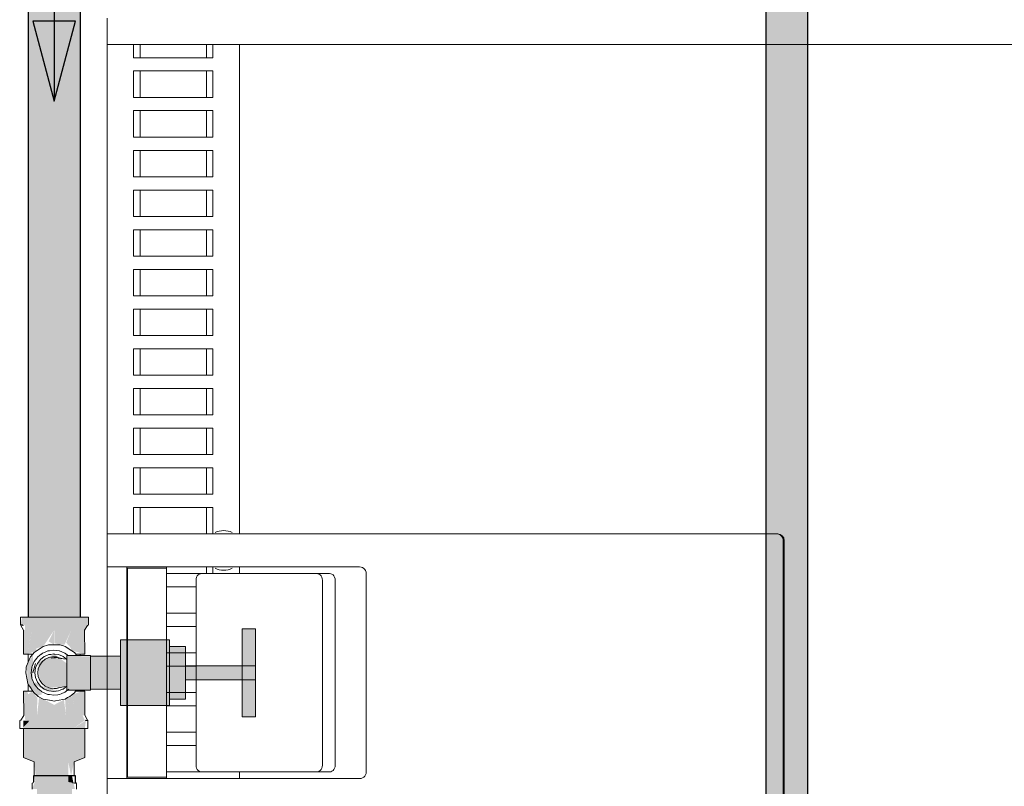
# Model space of a CAD drawing. Header units: millimetres. Extents: x 567 to 934, y -1 to 364.
# Tile 1040 of 1056: x 757.42 to 758.91, y 234.89 to 236.05. Entities that reach past the tile are written whole.
import ezdxf

# ---------------------------------------------------------------- set-up
doc = ezdxf.new("R2010")
doc.units = ezdxf.units.MM
doc.header["$MEASUREMENT"] = 0
for name, color, linetype, lineweight in [('AF-Condutos', 140, 'Continuous', 25), ('AF-Conexões', 152, 'Continuous', 18), ('AF-Peça de utilização', 152, 'Continuous', 18), ('AF-Registro', 253, 'Continuous', 18), ('AF-Sentido conduto', 140, 'Continuous', 30)]:
    doc.layers.add(name, color=color, linetype=linetype, lineweight=lineweight)
doc.layers.add('ARQ FINA', color=8, linetype='Continuous')

msp = doc.modelspace()

# ---------------------------------------------------------------- hatches: boundary and pattern name
at = {"layer": 'AF-Condutos', "linetype": 'Continuous'}
for points in [[(758.6158, 230.5154), (758.6158, 237.6489), (758.5525, 237.6489), (758.5525, 230.5154)], [(757.4373, 235.1457), (757.4442, 235.1457), (757.444, 236.904), (757.4373, 236.904)], [(757.4373, 236.904), (757.4373, 235.1457), (757.4373, 235.1457)], [(757.4442, 235.1457), (757.4566, 235.1457), (757.4564, 236.904), (757.444, 236.904)], [(757.4566, 235.1457), (757.4724, 235.1457), (757.4722, 236.904), (757.4564, 236.904)], [(757.503, 236.904), (757.4722, 236.904), (757.4724, 235.1457), (757.5031, 235.1457)], [(757.5128, 236.904), (757.503, 236.904), (757.5031, 235.1457), (757.5129, 235.1457)], [(757.5163, 236.904), (757.5128, 236.904), (757.5129, 235.1457), (757.5164, 235.1457)], [(757.5164, 235.1457), (757.5164, 236.904), (757.5163, 236.904)], [(757.4462, 233.526), (757.4462, 234.9056), (757.4451, 233.1725)], [(757.4462, 234.9056), (757.4504, 234.8856), (757.4505, 234.9056)], [(757.4505, 234.9056), (757.4504, 234.8856), (757.4505, 233.1925), (757.4979, 233.1925), (757.5034, 234.8856), (757.4978, 234.8856), (757.4978, 234.9056)], [(757.5055, 234.8949), (757.5034, 234.9056), (757.4978, 234.9056), (757.4978, 234.8963)], [(757.5056, 234.9056), (757.5055, 234.8856), (757.5056, 233.1925)], [(757.5066, 233.7788), (757.5066, 234.9056), (757.5056, 233.1725)]]:
    msp.add_hatch(color=151, dxfattribs=at).paths.add_polyline_path(points)
at = {"layer": 'AF-Conexões', "linetype": 'Continuous'}
for points in [[(757.4282, 235.1457), (757.4253, 235.1337), (757.4325, 235.133), (757.4298, 235.0896), (757.435, 235.0896), (757.4432, 235.1257), (757.4492, 235.0981), (757.4599, 235.1014), (757.4762, 235.1257), (757.4871, 235.1038), (757.492, 235.1038), (757.5021, 235.1257), (757.5019, 235.0953), (757.523, 235.0896), (757.5198, 235.1228), (757.527, 235.133), (757.5285, 235.1457)], [(757.4333, 235.1261), (757.4298, 235.1259), (757.4298, 235.0896)], [(757.435, 235.0896), (757.4499, 235.0947), (757.4434, 235.1261)], [(757.4681, 235.1089), (757.4763, 235.1038), (757.4762, 235.1257)], [(757.4874, 235.103), (757.4764, 235.1257), (757.4764, 235.1063)], [(757.5019, 235.0986), (757.5021, 235.1257), (757.4946, 235.1069)], [(757.5221, 235.1261), (757.5194, 235.1261), (757.523, 235.0896)], [(757.4512, 235.0269), (757.4583, 235.0289), (757.4435, 235.0479), (757.4446, 235.0896), (757.4351, 235.0718), (757.4366, 235.045)], [(757.4395, 234.9894), (757.4282, 234.9773), (757.5053, 234.9773), (757.5227, 234.9894), (757.5194, 234.997), (757.523, 235.0335), (757.5178, 235.0335), (757.5093, 234.997), (757.5036, 235.0248), (757.5002, 235.0256), (757.4942, 234.997), (757.4912, 235.0207), (757.4764, 235.0129), (757.4537, 235.025), (757.4505, 234.997), (757.4354, 235.0335), (757.4298, 235.0335), (757.4326, 234.99)], [(757.4298, 235.0335), (757.4307, 234.997), (757.4333, 234.997)], [(757.443, 235.0335), (757.4373, 235.0289), (757.4505, 234.997), (757.4508, 235.0237)], [(757.5178, 235.0335), (757.503, 235.0279), (757.5093, 234.997)], [(757.5194, 234.997), (757.523, 234.9971), (757.523, 235.0335)], [(757.4999, 235.0243), (757.4929, 235.0217), (757.4942, 234.997)], [(757.4299, 234.9892), (757.4299, 234.9791), (757.4394, 234.9892)], [(757.5245, 234.9894), (757.5053, 234.9773), (757.5227, 234.9773)], [(757.5066, 234.9266), (757.5229, 234.9332), (757.5227, 234.9773), (757.4299, 234.9773), (757.4299, 234.9332), (757.4462, 234.9274), (757.4485, 234.9056), (757.4977, 234.9056), (757.4977, 234.9266), (757.5019, 234.9056)], [(757.443, 234.8856), (757.5078, 234.8856), (757.5043, 234.9002), (757.4485, 234.9002)]]:
    msp.add_hatch(color=161, dxfattribs=at).paths.add_polyline_path(points)
at = {"layer": 'AF-Peça de utilização', "linetype": 'Continuous'}
for points in [[(757.4764, 235.0898), (757.4522, 235.0768), (757.4545, 235.05), (757.4681, 235.0386), (757.4948, 235.0409), (757.4953, 235.0615), (757.485, 235.0615), (757.4787, 235.0679), (757.4764, 235.0615), (757.4953, 235.0615), (757.4953, 235.0757)], [(757.4953, 235.0353), (757.5311, 235.0353), (757.5311, 235.0864), (757.4958, 235.0868)], [(757.448, 235.0473), (757.4462, 235.0445), (757.4694, 235.0308)], [(757.4683, 235.0341), (757.483, 235.0341), (757.4556, 235.0414)]]:
    msp.add_hatch(color=161, dxfattribs=at).paths.add_polyline_path(points)
at = {"layer": 'AF-Registro', "linetype": 'Continuous'}
for points in [[(757.7609, 235.1277), (757.7609, 235.0717), (757.7809, 235.0717), (757.7809, 235.1277)], [(757.6509, 235.1113), (757.5769, 235.1113), (757.5769, 235.1091), (757.6509, 235.0987)], [(757.5769, 235.0987), (757.6509, 235.0819), (757.6509, 235.0987), (757.5769, 235.1091)], [(757.5769, 235.0987), (757.5769, 235.0412), (757.6509, 235.0244), (757.6509, 235.0819)], [(757.6749, 235.0996), (757.6509, 235.1013), (757.6509, 235.0615), (757.6749, 235.0453)], [(757.5311, 235.0859), (757.5311, 235.0468), (757.5769, 235.0429), (757.5769, 235.0853)], [(757.7609, 235.0717), (757.6749, 235.0717), (757.6749, 235.0509), (757.7609, 235.0509)], [(757.7609, 235.0717), (757.7609, 235.0509), (757.7809, 235.0509), (757.7809, 235.0717)], [(757.6509, 235.0217), (757.6749, 235.0217), (757.6749, 235.0453), (757.6509, 235.0615)], [(757.7609, 235.0509), (757.7609, 234.9949), (757.7809, 234.9949), (757.7809, 235.0509)], [(757.5311, 235.0401), (757.5769, 235.0377), (757.5769, 235.0429), (757.5311, 235.0468)], [(757.5769, 235.0377), (757.5311, 235.0401), (757.5311, 235.0377)], [(757.6509, 235.014), (757.6509, 235.0244), (757.5769, 235.0412), (757.5769, 235.0244)], [(757.5769, 235.0118), (757.6509, 235.0118), (757.6509, 235.014), (757.5769, 235.0244)]]:
    msp.add_hatch(color=254, dxfattribs=at).paths.add_polyline_path(points)

# ---------------------------------------------------------------- linework, layer by layer
at = {"layer": 'AF-Condutos'}
for p, q in [((758.5525, 237.6489), (758.5525, 230.5154)), ((758.6158, 230.5154), (758.6158, 237.6489)), ((757.4373, 236.904), (757.4373, 235.1457)), ((757.5164, 235.1457), (757.5164, 236.904)), ((757.4462, 234.9056), (757.4451, 234.9056)), ((757.4451, 234.9056), (757.4451, 234.8967)), ((757.4479, 234.9056), (757.4462, 234.9056)), ((757.4505, 234.9056), (757.4479, 234.9056)), ((757.4604, 234.9056), (757.4505, 234.9056)), ((757.473, 234.9056), (757.4604, 234.9056)), ((757.4863, 234.9056), (757.473, 234.9056)), ((757.4978, 234.9056), (757.4863, 234.9056)), ((757.5034, 234.9056), (757.4978, 234.9056)), ((757.5056, 234.9056), (757.5034, 234.9056)), ((757.5066, 234.9056), (757.5056, 234.9056)), ((757.5084, 234.9056), (757.5066, 234.9056)), ((757.5084, 234.8945), (757.5084, 234.9056))]:
    msp.add_line(p, q, dxfattribs=at)
at = {"layer": 'AF-Conexões'}
for p, q in [((757.4253, 235.1457), (757.4253, 235.1337)), ((757.4282, 235.1457), (757.4253, 235.1457)), ((757.4373, 235.1457), (757.4282, 235.1457)), ((757.4474, 235.1457), (757.4373, 235.1457)), ((757.4764, 235.1457), (757.4474, 235.1457)), ((757.4963, 235.1457), (757.4764, 235.1457)), ((757.5132, 235.1457), (757.4963, 235.1457)), ((757.5164, 235.1457), (757.5132, 235.1457)), ((757.5245, 235.1457), (757.5164, 235.1457)), ((757.5285, 235.1457), (757.5245, 235.1457)), ((757.5285, 235.1337), (757.5285, 235.1457)), ((757.4253, 235.1337), (757.4258, 235.133)), ((757.4296, 235.133), (757.4253, 235.1337)), ((757.4253, 235.1337), (757.4282, 235.1337)), ((757.4258, 235.133), (757.4298, 235.1259)), ((757.4282, 235.1337), (757.4296, 235.133)), ((757.4298, 235.1259), (757.4298, 235.0896)), ((757.5221, 235.1261), (757.527, 235.133)), ((757.523, 235.0896), (757.5221, 235.1261)), ((757.527, 235.133), (757.5285, 235.1337)), ((757.4491, 235.0942), (757.4459, 235.092)), ((757.4599, 235.1014), (757.4491, 235.0942)), ((757.4665, 235.1033), (757.4599, 235.1014)), ((757.468, 235.1038), (757.4665, 235.1033)), ((757.4697, 235.1038), (757.468, 235.1038)), ((757.4791, 235.1038), (757.4697, 235.1038)), ((757.4848, 235.1038), (757.4791, 235.1038)), ((757.4903, 235.1021), (757.4848, 235.1038)), ((757.4929, 235.1013), (757.4903, 235.1021)), ((757.4953, 235.0997), (757.4929, 235.1013)), ((757.4992, 235.0971), (757.4953, 235.0997)), ((757.5069, 235.092), (757.4992, 235.0971)), ((757.4298, 235.0896), (757.435, 235.0896)), ((757.435, 235.0896), (757.4373, 235.0896)), ((757.4373, 235.0896), (757.4423, 235.0896)), ((757.4387, 235.0896), (757.4373, 235.0896)), ((757.4373, 235.0896), (757.4373, 235.0815)), ((757.4406, 235.0855), (757.4373, 235.0776)), ((757.4373, 235.0815), (757.4373, 235.0776)), ((757.4402, 235.0896), (757.4387, 235.0896)), ((757.4423, 235.0896), (757.4402, 235.0896)), ((757.4439, 235.0896), (757.4406, 235.0855)), ((757.4423, 235.0896), (757.4439, 235.0896)), ((757.4439, 235.0896), (757.4423, 235.0896)), ((757.4459, 235.092), (757.4439, 235.0896)), ((757.5089, 235.0896), (757.5069, 235.092)), ((757.5088, 235.0896), (757.5105, 235.0896)), ((757.5104, 235.0877), (757.5089, 235.0896)), ((757.5105, 235.0896), (757.5089, 235.0896)), ((757.5125, 235.0896), (757.5105, 235.0896)), ((757.5105, 235.0896), (757.5155, 235.0896)), ((757.5155, 235.0896), (757.5125, 235.0896)), ((757.5155, 235.0896), (757.5174, 235.0896)), ((757.5155, 235.0884), (757.5155, 235.0896)), ((757.5155, 235.0877), (757.5155, 235.0884)), ((757.5174, 235.0896), (757.523, 235.0896)), ((757.434, 235.0684), (757.4333, 235.0615)), ((757.4341, 235.0699), (757.434, 235.0684)), ((757.4348, 235.0716), (757.4341, 235.0699)), ((757.4373, 235.0776), (757.4348, 235.0716)), ((757.4443, 235.0615), (757.448, 235.0756)), ((757.4333, 235.0615), (757.4366, 235.045)), ((757.4354, 235.0335), (757.4298, 235.0335)), ((757.4298, 235.0335), (757.4307, 234.997)), ((757.4373, 235.0335), (757.4354, 235.0335)), ((757.4366, 235.045), (757.4373, 235.0439)), ((757.4373, 235.0439), (757.4395, 235.0406)), ((757.4373, 235.0439), (757.4373, 235.0381)), ((757.4373, 235.0381), (757.4373, 235.0345)), ((757.4373, 235.0345), (757.4373, 235.0335)), ((757.443, 235.0335), (757.4373, 235.0335)), ((757.4373, 235.0335), (757.4387, 235.0335)), ((757.4387, 235.0335), (757.4402, 235.0335)), ((757.4395, 235.0406), (757.4443, 235.0335)), ((757.4402, 235.0335), (757.4429, 235.0335)), ((757.4429, 235.0335), (757.4443, 235.0335)), ((757.4443, 235.0335), (757.443, 235.0335)), ((757.4443, 235.0335), (757.4443, 235.0335)), ((757.4443, 235.0335), (757.4459, 235.031)), ((757.5069, 235.031), (757.5085, 235.0335)), ((757.5085, 235.0335), (757.5097, 235.0353)), ((757.5098, 235.0335), (757.5085, 235.0335)), ((757.5085, 235.0335), (757.5125, 235.0335)), ((757.5149, 235.0335), (757.5098, 235.0335)), ((757.5125, 235.0335), (757.5155, 235.0335)), ((757.5155, 235.0335), (757.5149, 235.0335)), ((757.5155, 235.0335), (757.5155, 235.0353)), ((757.5178, 235.0335), (757.5155, 235.0335)), ((757.523, 235.0335), (757.5178, 235.0335)), ((757.523, 234.9971), (757.523, 235.0335)), ((757.4459, 235.031), (757.4512, 235.0267)), ((757.4512, 235.0267), (757.4524, 235.0257)), ((757.4524, 235.0257), (757.4599, 235.0217)), ((757.4599, 235.0217), (757.4631, 235.0211)), ((757.4631, 235.0211), (757.4691, 235.0199)), ((757.4691, 235.0199), (757.4693, 235.0198)), ((757.4693, 235.0198), (757.4743, 235.0188)), ((757.4743, 235.0188), (757.4764, 235.0184)), ((757.4764, 235.0184), (757.4785, 235.0188)), ((757.4785, 235.0188), (757.4897, 235.0211)), ((757.4897, 235.0211), (757.4929, 235.0217)), ((757.4929, 235.0217), (757.4968, 235.0238)), ((757.4968, 235.0238), (757.5003, 235.0257)), ((757.497, 235.0238), (757.499, 235.025)), ((757.499, 235.025), (757.5003, 235.0257)), ((757.5003, 235.0257), (757.5069, 235.031)), ((757.4258, 234.99), (757.4243, 234.9894)), ((757.4243, 234.9894), (757.4243, 234.9773)), ((757.4307, 234.997), (757.4258, 234.99)), ((757.527, 234.99), (757.523, 234.9971)), ((757.5245, 234.9894), (757.5231, 234.99)), ((757.5231, 234.99), (757.5275, 234.9894)), ((757.5275, 234.9894), (757.5245, 234.9894)), ((757.5275, 234.9894), (757.527, 234.99)), ((757.5275, 234.9773), (757.5275, 234.9894)), ((757.4243, 234.9773), (757.4282, 234.9773)), ((757.4282, 234.9773), (757.4299, 234.9773)), ((757.4299, 234.9773), (757.4395, 234.9773)), ((757.4299, 234.9773), (757.4299, 234.9332)), ((757.4395, 234.9773), (757.4564, 234.9773)), ((757.4564, 234.9773), (757.4764, 234.9773)), ((757.4764, 234.9773), (757.5053, 234.9773)), ((757.5053, 234.9773), (757.5227, 234.9773)), ((757.5229, 234.9332), (757.5227, 234.9773)), ((757.5227, 234.9773), (757.5245, 234.9773)), ((757.5245, 234.9773), (757.5275, 234.9773)), ((757.4299, 234.9332), (757.4462, 234.9266)), ((757.5066, 234.9266), (757.5229, 234.9332)), ((757.4462, 234.9266), (757.4462, 234.9056)), ((757.5066, 234.9056), (757.5066, 234.9266)), ((757.4445, 234.895), (757.443, 234.8946)), ((757.443, 234.8946), (757.443, 234.8856)), ((757.4451, 234.8967), (757.4445, 234.895)), ((757.5043, 234.895), (757.5066, 234.8946)), ((757.5078, 234.8946), (757.5043, 234.895)), ((757.5084, 234.8945), (757.5078, 234.8946)), ((757.5103, 234.8939), (757.5084, 234.8971)), ((757.5103, 234.8939), (757.5084, 234.8945)), ((757.5104, 234.8856), (757.5103, 234.8939))]:
    msp.add_line(p, q, dxfattribs=at)
at = {"layer": 'AF-Peça de utilização'}
for p, q in [((757.4669, 235.0944), (757.4618, 235.0923)), ((757.4694, 235.0947), (757.4669, 235.0944)), ((757.4757, 235.0955), (757.4694, 235.0947)), ((757.4837, 235.0945), (757.4757, 235.0955)), ((757.4845, 235.0944), (757.4837, 235.0945)), ((757.4927, 235.091), (757.4845, 235.0944)), ((757.4462, 235.0785), (757.4433, 235.0715)), ((757.4482, 235.0811), (757.4462, 235.0785)), ((757.45, 235.0834), (757.4482, 235.0811)), ((757.4516, 235.0856), (757.45, 235.0834)), ((757.4556, 235.0816), (757.4511, 235.0757)), ((757.4567, 235.0895), (757.4516, 235.0856)), ((757.4615, 235.0861), (757.4556, 235.0816)), ((757.4571, 235.0898), (757.4567, 235.0895)), ((757.4577, 235.0902), (757.4571, 235.0898)), ((757.4587, 235.091), (757.4577, 235.0902)), ((757.4627, 235.0818), (757.458, 235.078)), ((757.4618, 235.0923), (757.4587, 235.091)), ((757.4618, 235.0862), (757.4615, 235.0861)), ((757.463, 235.0868), (757.4618, 235.0862)), ((757.4681, 235.0844), (757.4627, 235.0818)), ((757.4683, 235.089), (757.463, 235.0868)), ((757.474, 235.0856), (757.4681, 235.0844)), ((757.4711, 235.0893), (757.4683, 235.089)), ((757.4757, 235.0899), (757.4711, 235.0893)), ((757.4721, 235.0836), (757.4764, 235.0841)), ((757.4764, 235.084), (757.4721, 235.0836)), ((757.4764, 235.0855), (757.474, 235.0856)), ((757.4764, 235.0898), (757.4757, 235.0899)), ((757.483, 235.089), (757.4764, 235.0898)), ((757.4787, 235.0854), (757.4764, 235.0855)), ((757.4764, 235.0841), (757.4812, 235.0848)), ((757.478, 235.0841), (757.4764, 235.084)), ((757.4783, 235.0842), (757.478, 235.0841)), ((757.4811, 235.0847), (757.4783, 235.0842)), ((757.48, 235.0853), (757.4787, 235.0854)), ((757.4812, 235.0848), (757.48, 235.0853)), ((757.4812, 235.0848), (757.4811, 235.0847)), ((757.4822, 235.0845), (757.4812, 235.0848)), ((757.4838, 235.0841), (757.4822, 235.0845)), ((757.4867, 235.083), (757.4822, 235.0837)), ((757.4822, 235.0837), (757.4899, 235.0827)), ((757.4892, 235.0864), (757.483, 235.089)), ((757.4899, 235.0827), (757.4838, 235.0841)), ((757.4949, 235.0822), (757.4867, 235.083)), ((757.4899, 235.0861), (757.4892, 235.0864)), ((757.4949, 235.0822), (757.4899, 235.0861)), ((757.4939, 235.09), (757.4927, 235.091)), ((757.4946, 235.0895), (757.4939, 235.09)), ((757.4953, 235.0889), (757.4946, 235.0895)), ((757.4953, 235.0822), (757.4949, 235.0822)), ((757.4969, 235.0877), (757.4953, 235.0889)), ((757.4953, 235.0877), (757.4953, 235.0875)), ((757.4969, 235.0877), (757.4953, 235.0877)), ((757.4953, 235.0875), (757.4953, 235.0874)), ((757.4953, 235.0874), (757.4953, 235.0868)), ((757.4953, 235.0868), (757.4953, 235.0867)), ((757.4953, 235.0867), (757.4953, 235.0864)), ((757.4953, 235.0864), (757.4953, 235.0842)), ((757.4953, 235.0842), (757.4953, 235.0839)), ((757.4953, 235.0839), (757.4953, 235.0822)), ((757.4953, 235.0822), (757.4953, 235.0822)), ((757.4953, 235.0822), (757.4953, 235.0819)), ((757.4953, 235.0822), (757.4953, 235.0822)), ((757.4953, 235.0822), (757.4953, 235.0822)), ((757.4953, 235.0819), (757.4953, 235.0822)), ((757.4953, 235.0819), (757.4953, 235.0801)), ((757.4953, 235.0812), (757.4953, 235.0819)), ((757.4953, 235.079), (757.4953, 235.0812)), ((757.4953, 235.0801), (757.4953, 235.0746)), ((757.4953, 235.0757), (757.4953, 235.079)), ((757.5016, 235.0877), (757.4969, 235.0877)), ((757.5104, 235.0877), (757.5016, 235.0877)), ((757.5133, 235.0877), (757.5104, 235.0877)), ((757.5155, 235.0877), (757.5133, 235.0877)), ((757.5255, 235.0877), (757.5155, 235.0877)), ((757.5311, 235.0877), (757.5255, 235.0877)), ((757.5311, 235.0868), (757.5311, 235.0877)), ((757.5311, 235.0864), (757.5311, 235.0868)), ((757.5311, 235.0842), (757.5311, 235.0864)), ((757.5311, 235.0801), (757.5311, 235.0842)), ((757.5311, 235.0746), (757.5311, 235.0801)), ((757.4427, 235.0695), (757.4417, 235.0615)), ((757.4428, 235.0703), (757.4427, 235.0695)), ((757.4433, 235.0715), (757.4428, 235.0703)), ((757.4482, 235.0689), (757.4473, 235.0615)), ((757.4511, 235.0757), (757.4482, 235.0689)), ((757.4523, 235.0675), (757.4516, 235.0615)), ((757.4546, 235.0731), (757.4523, 235.0675)), ((757.458, 235.078), (757.4546, 235.0731)), ((757.4953, 235.0715), (757.4953, 235.0757)), ((757.4953, 235.0746), (757.4953, 235.0683)), ((757.4953, 235.0667), (757.4953, 235.0715)), ((757.4953, 235.0683), (757.4953, 235.0615)), ((757.4953, 235.0615), (757.4953, 235.0667)), ((757.5311, 235.0683), (757.5311, 235.0746)), ((757.5311, 235.0615), (757.5311, 235.0683)), ((757.4417, 235.0615), (757.4427, 235.0536)), ((757.4427, 235.0536), (757.4428, 235.0527)), ((757.4428, 235.0527), (757.4433, 235.0516)), ((757.4433, 235.0516), (757.4462, 235.0445)), ((757.4473, 235.0615), (757.4482, 235.0542)), ((757.4482, 235.0542), (757.4511, 235.0473)), ((757.4516, 235.0615), (757.4523, 235.0556)), ((757.4523, 235.0556), (757.4545, 235.05)), ((757.4545, 235.05), (757.458, 235.0451)), ((757.4953, 235.0615), (757.4953, 235.0547)), ((757.4953, 235.0563), (757.4953, 235.0615)), ((757.4953, 235.0515), (757.4953, 235.0563)), ((757.4953, 235.0547), (757.4953, 235.0484)), ((757.4953, 235.0473), (757.4953, 235.0515)), ((757.4953, 235.0484), (757.4953, 235.043)), ((757.5311, 235.0547), (757.5311, 235.0615)), ((757.5311, 235.0484), (757.5311, 235.0547)), ((757.5311, 235.043), (757.5311, 235.0484)), ((757.4462, 235.0445), (757.4473, 235.0431)), ((757.4473, 235.0431), (757.45, 235.0396)), ((757.45, 235.0396), (757.4516, 235.0375)), ((757.4511, 235.0473), (757.4556, 235.0414)), ((757.4516, 235.0375), (757.4567, 235.0336)), ((757.4556, 235.0414), (757.4615, 235.0369)), ((757.4567, 235.0336), (757.4577, 235.0328)), ((757.458, 235.0451), (757.4627, 235.0412)), ((757.4615, 235.0369), (757.4683, 235.0341)), ((757.4627, 235.0412), (757.4681, 235.0386)), ((757.4681, 235.0386), (757.474, 235.0374)), ((757.4683, 235.0341), (757.4757, 235.0331)), ((757.474, 235.0374), (757.4764, 235.0375)), ((757.4757, 235.0331), (757.483, 235.0341)), ((757.4764, 235.0375), (757.48, 235.0377)), ((757.48, 235.0377), (757.4853, 235.0393)), ((757.4849, 235.0393), (757.4808, 235.0383)), ((757.4808, 235.0383), (757.4823, 235.0389)), ((757.4823, 235.0389), (757.4849, 235.0393)), ((757.483, 235.0341), (757.4854, 235.0351)), ((757.4849, 235.0393), (757.4853, 235.0393)), ((757.4853, 235.0393), (757.4879, 235.0397)), ((757.4854, 235.0351), (757.4892, 235.0367)), ((757.4879, 235.0397), (757.4912, 235.0403)), ((757.4892, 235.0367), (757.4899, 235.0369)), ((757.4899, 235.0369), (757.4949, 235.0408)), ((757.4912, 235.0403), (757.4949, 235.0408)), ((757.4939, 235.033), (757.4946, 235.0336)), ((757.4946, 235.0336), (757.4986, 235.0367)), ((757.4949, 235.0408), (757.4953, 235.0408)), ((757.4953, 235.044), (757.4953, 235.0473)), ((757.4953, 235.0419), (757.4953, 235.044)), ((757.4953, 235.043), (757.4953, 235.0411)), ((757.4953, 235.0411), (757.4953, 235.0419)), ((757.4953, 235.0411), (757.4953, 235.0408)), ((757.4953, 235.0409), (757.4953, 235.0411)), ((757.4953, 235.0408), (757.4953, 235.0409)), ((757.4953, 235.0408), (757.4953, 235.0388)), ((757.4953, 235.0388), (757.4953, 235.0363)), ((757.4953, 235.0363), (757.4953, 235.0362)), ((757.4953, 235.0362), (757.4953, 235.0357)), ((757.4953, 235.0357), (757.4953, 235.0355)), ((757.4953, 235.0355), (757.4953, 235.0353)), ((757.4953, 235.0353), (757.4967, 235.0353)), ((757.4967, 235.0353), (757.4969, 235.0353)), ((757.4969, 235.0353), (757.5016, 235.0353)), ((757.5016, 235.0353), (757.5097, 235.0353)), ((757.5097, 235.0353), (757.5155, 235.0353)), ((757.5155, 235.0353), (757.5311, 235.0353)), ((757.5311, 235.0388), (757.5311, 235.043)), ((757.5311, 235.0367), (757.5311, 235.0388)), ((757.5311, 235.0362), (757.5311, 235.0367)), ((757.5311, 235.0353), (757.5311, 235.0362)), ((757.4577, 235.0328), (757.4587, 235.0321)), ((757.4587, 235.0321), (757.4669, 235.0287)), ((757.4669, 235.0287), (757.4694, 235.0284)), ((757.4694, 235.0284), (757.4757, 235.0275)), ((757.4757, 235.0275), (757.4819, 235.0283)), ((757.4819, 235.0283), (757.4845, 235.0287)), ((757.4845, 235.0287), (757.4869, 235.0297)), ((757.4869, 235.0297), (757.4927, 235.0321)), ((757.4927, 235.0321), (757.4939, 235.033))]:
    msp.add_line(p, q, dxfattribs=at)
at = {"layer": 'AF-Registro'}
for p, q in [((757.7809, 235.1277), (757.7609, 235.1277)), ((757.7609, 235.1277), (757.7609, 235.0717)), ((757.7809, 235.0717), (757.7809, 235.1277)), ((757.5769, 235.1113), (757.5769, 235.1091)), ((757.6509, 235.1113), (757.5769, 235.1113)), ((757.5769, 235.1091), (757.5769, 235.0987)), ((757.6509, 235.1091), (757.6509, 235.1113)), ((757.6509, 235.1013), (757.6509, 235.1091)), ((757.5769, 235.0987), (757.5769, 235.0864)), ((757.6509, 235.0987), (757.6509, 235.1013)), ((757.6509, 235.1013), (757.6509, 235.0996)), ((757.6749, 235.1013), (757.6509, 235.1013)), ((757.6509, 235.0996), (757.6509, 235.0912)), ((757.6509, 235.0819), (757.6509, 235.0987)), ((757.6749, 235.0996), (757.6749, 235.1013)), ((757.6749, 235.0912), (757.6749, 235.0996)), ((757.4939, 235.09), (757.4934, 235.0909)), ((757.5769, 235.0864), (757.5311, 235.0864)), ((757.5769, 235.0864), (757.5769, 235.0819)), ((757.5769, 235.0853), (757.5769, 235.0864)), ((757.5769, 235.0805), (757.5769, 235.0853)), ((757.5769, 235.0819), (757.5769, 235.0615)), ((757.5769, 235.0801), (757.5769, 235.0805)), ((757.5769, 235.0766), (757.5769, 235.0801)), ((757.6509, 235.0912), (757.6509, 235.0778)), ((757.6509, 235.0615), (757.6509, 235.0819)), ((757.6749, 235.0778), (757.6749, 235.0912)), ((757.5769, 235.0717), (757.5769, 235.0766)), ((757.5769, 235.0615), (757.5769, 235.0717)), ((757.6509, 235.0778), (757.6509, 235.0717)), ((757.6509, 235.0717), (757.6509, 235.0615)), ((757.6749, 235.0717), (757.6749, 235.0778)), ((757.6749, 235.0717), (757.6749, 235.0509)), ((757.7609, 235.0717), (757.6749, 235.0717)), ((757.6749, 235.0615), (757.6749, 235.0717)), ((757.7809, 235.0717), (757.7609, 235.0717)), ((757.7609, 235.0717), (757.7609, 235.0509)), ((757.7609, 235.0717), (757.7809, 235.0717)), ((757.7809, 235.0509), (757.7809, 235.0717)), ((757.5769, 235.0615), (757.5769, 235.0412)), ((757.5769, 235.0514), (757.5769, 235.0615)), ((757.5769, 235.0429), (757.5769, 235.0514)), ((757.6509, 235.0412), (757.6509, 235.0615)), ((757.6509, 235.0615), (757.6509, 235.0453)), ((757.6749, 235.0509), (757.6749, 235.0615)), ((757.6749, 235.0509), (757.7609, 235.0509)), ((757.6749, 235.0453), (757.6749, 235.0509)), ((757.7609, 235.0509), (757.7809, 235.0509)), ((757.7809, 235.0509), (757.7609, 235.0509)), ((757.7609, 235.0509), (757.7609, 234.9949)), ((757.7809, 234.9949), (757.7809, 235.0509)), ((757.5311, 235.0367), (757.5769, 235.0367)), ((757.5769, 235.0377), (757.5769, 235.0429)), ((757.5769, 235.0412), (757.5769, 235.0367)), ((757.5769, 235.0367), (757.5769, 235.0377)), ((757.5769, 235.0367), (757.5769, 235.0244)), ((757.6509, 235.0453), (757.6509, 235.0318)), ((757.6509, 235.0244), (757.6509, 235.0412)), ((757.6749, 235.0318), (757.6749, 235.0453)), ((757.4934, 235.0321), (757.4939, 235.033)), ((757.5769, 235.0244), (757.5769, 235.014)), ((757.6509, 235.0318), (757.6509, 235.0235)), ((757.6509, 235.0217), (757.6509, 235.0244)), ((757.6509, 235.0235), (757.6509, 235.0217)), ((757.6509, 235.014), (757.6509, 235.0217)), ((757.6509, 235.0217), (757.6749, 235.0217)), ((757.6749, 235.0235), (757.6749, 235.0318)), ((757.6749, 235.0217), (757.6749, 235.0235)), ((757.5769, 235.014), (757.5769, 235.0118)), ((757.5769, 235.0118), (757.6509, 235.0118)), ((757.6509, 235.0118), (757.6509, 235.014)), ((757.7609, 234.9949), (757.7809, 234.9949))]:
    msp.add_line(p, q, dxfattribs=at)
at = {"layer": 'AF-Sentido conduto'}
for p, q in [((757.5087, 236.0466), (757.444, 236.0466)), ((757.444, 236.0466), (757.4764, 235.9259)), ((757.4764, 235.9259), (757.5087, 236.0466))]:
    msp.add_line(p, q, dxfattribs=at)
msp.add_lwpolyline([(757.4764, 236.1259), (757.4764, 235.9259)], dxfattribs=at)
at = {"layer": 'ARQ FINA', "lineweight": 5}
for p, q in [((757.5564, 236.0115), (757.5564, 236.0515)), ((760.5164, 236.0115), (757.5564, 236.0115)), ((757.5564, 235.2715), (757.5564, 236.0115)), ((757.5964, 235.9915), (757.5964, 236.0115)), ((757.6065, 236.0115), (757.6065, 235.9915)), ((757.7065, 235.9915), (757.7065, 236.0115)), ((757.7164, 236.0115), (757.7164, 235.9915)), ((757.7564, 236.0115), (757.7564, 235.2715)), ((757.7564, 235.2715), (757.7564, 236.0115)), ((757.7164, 235.9915), (757.5964, 235.9915)), ((757.5964, 235.9315), (757.5964, 235.9715)), ((757.5964, 235.9715), (757.7164, 235.9715)), ((757.6065, 235.9715), (757.6065, 235.9315)), ((757.7065, 235.9315), (757.7065, 235.9715)), ((757.7164, 235.9715), (757.7164, 235.9315)), ((757.7164, 235.9315), (757.5964, 235.9315)), ((757.5964, 235.8715), (757.5964, 235.9115)), ((757.5964, 235.9115), (757.7164, 235.9115)), ((757.6065, 235.9115), (757.6065, 235.8715)), ((757.7065, 235.8715), (757.7065, 235.9115)), ((757.7164, 235.9115), (757.7164, 235.8715)), ((757.7164, 235.8715), (757.5964, 235.8715)), ((757.5964, 235.8115), (757.5964, 235.8515)), ((757.5964, 235.8515), (757.7164, 235.8515)), ((757.6065, 235.8515), (757.6065, 235.8115)), ((757.7065, 235.8115), (757.7065, 235.8515)), ((757.7164, 235.8515), (757.7164, 235.8115)), ((757.7164, 235.8115), (757.5964, 235.8115)), ((757.5964, 235.7515), (757.5964, 235.7915)), ((757.5964, 235.7915), (757.7164, 235.7915)), ((757.6065, 235.7915), (757.6065, 235.7515)), ((757.7065, 235.7515), (757.7065, 235.7915)), ((757.7164, 235.7915), (757.7164, 235.7515)), ((757.7164, 235.7515), (757.5964, 235.7515)), ((757.5964, 235.6915), (757.5964, 235.7315)), ((757.5964, 235.7315), (757.7164, 235.7315)), ((757.6065, 235.7315), (757.6065, 235.6915)), ((757.7065, 235.6915), (757.7065, 235.7315)), ((757.7164, 235.7315), (757.7164, 235.6915)), ((757.7164, 235.6915), (757.5964, 235.6915)), ((757.5964, 235.6315), (757.5964, 235.6715)), ((757.5964, 235.6715), (757.7164, 235.6715)), ((757.6065, 235.6715), (757.6065, 235.6315)), ((757.7065, 235.6315), (757.7065, 235.6715)), ((757.7164, 235.6715), (757.7164, 235.6315)), ((757.7164, 235.6315), (757.5964, 235.6315)), ((757.5964, 235.5715), (757.5964, 235.6115)), ((757.5964, 235.6115), (757.7164, 235.6115)), ((757.6065, 235.6115), (757.6065, 235.5715)), ((757.7065, 235.5715), (757.7065, 235.6115)), ((757.7164, 235.6115), (757.7164, 235.5715)), ((757.7164, 235.5715), (757.5964, 235.5715)), ((757.5964, 235.5115), (757.5964, 235.5515)), ((757.5964, 235.5515), (757.7164, 235.5515)), ((757.6065, 235.5515), (757.6065, 235.5115)), ((757.7065, 235.5115), (757.7065, 235.5515)), ((757.7164, 235.5515), (757.7164, 235.5115)), ((757.7164, 235.5115), (757.5964, 235.5115)), ((757.5964, 235.4515), (757.5964, 235.4915)), ((757.5964, 235.4915), (757.7164, 235.4915)), ((757.6065, 235.4915), (757.6065, 235.4515)), ((757.7065, 235.4515), (757.7065, 235.4915)), ((757.7164, 235.4915), (757.7164, 235.4515)), ((757.7164, 235.4515), (757.5964, 235.4515)), ((757.5964, 235.3915), (757.5964, 235.4315)), ((757.5964, 235.4315), (757.7164, 235.4315)), ((757.6065, 235.4315), (757.6065, 235.3915)), ((757.7065, 235.3915), (757.7065, 235.4315)), ((757.7164, 235.4315), (757.7164, 235.3915)), ((757.7164, 235.3915), (757.5964, 235.3915)), ((757.5964, 235.3315), (757.5964, 235.3715)), ((757.5964, 235.3715), (757.7164, 235.3715)), ((757.6065, 235.3715), (757.6065, 235.3315)), ((757.7065, 235.3315), (757.7065, 235.3715)), ((757.7164, 235.3715), (757.7164, 235.3315)), ((757.7164, 235.3315), (757.5964, 235.3315)), ((757.5964, 235.2715), (757.5964, 235.3115)), ((757.5964, 235.3115), (757.7164, 235.3115)), ((757.6065, 235.3115), (757.6065, 235.2715)), ((757.7065, 235.2715), (757.7065, 235.3115)), ((757.7164, 235.3115), (757.7164, 235.2715)), ((757.5564, 235.2715), (757.5564, 235.2215)), ((757.5785, 235.2715), (757.5564, 235.2715)), ((757.5785, 235.2715), (758.5688, 235.2715)), ((758.569, 235.2715), (758.5688, 235.2715)), ((758.5703, 235.2715), (758.569, 235.2715)), ((758.5788, 234.8615), (758.5788, 235.2615)), ((758.579, 235.2615), (758.579, 234.8615)), ((758.5803, 235.2615), (758.5803, 234.8615)), ((757.5564, 234.9015), (757.5564, 235.2215)), ((757.5564, 235.2215), (757.5785, 235.2215)), ((757.5785, 235.2215), (757.9383, 235.2215)), ((757.5864, 234.9015), (757.5864, 235.2215)), ((757.5874, 235.2195), (757.6464, 235.2195)), ((757.5874, 234.9035), (757.5874, 235.2195)), ((757.6464, 235.2195), (757.6464, 235.2215)), ((757.6464, 234.9035), (757.6464, 235.2195)), ((757.7065, 235.2115), (757.7065, 235.2215)), ((757.7164, 235.2215), (757.7164, 235.2115)), ((757.7564, 235.2215), (757.7564, 235.2115)), ((757.7564, 235.2115), (757.7564, 235.2215)), ((757.6996, 235.2115), (757.6464, 235.2115)), ((757.6909, 235.2015), (757.6909, 234.9215)), ((757.8732, 235.2115), (757.6996, 235.2115)), ((757.8926, 235.2115), (757.8732, 235.2115)), ((757.882, 234.9215), (757.882, 235.2015)), ((757.9014, 235.2015), (757.9014, 234.9215)), ((757.9483, 235.2115), (757.9483, 234.9115)), ((757.6464, 235.1915), (757.6909, 235.1915)), ((757.6909, 235.1515), (757.6464, 235.1515)), ((757.6464, 235.1315), (757.6909, 235.1315)), ((757.6909, 235.0915), (757.6464, 235.0915)), ((757.6464, 235.0715), (757.6909, 235.0715)), ((757.6909, 235.0315), (757.6464, 235.0315)), ((757.6464, 235.0115), (757.6909, 235.0115)), ((757.6909, 234.9715), (757.6464, 234.9715)), ((757.6464, 234.9515), (757.6909, 234.9515)), ((757.5564, 234.9015), (757.5564, 234.8515)), ((757.5785, 234.9015), (757.5564, 234.9015)), ((757.9383, 234.9015), (757.5785, 234.9015)), ((757.6464, 234.9035), (757.5874, 234.9035)), ((757.6996, 234.9115), (757.6464, 234.9115)), ((757.6464, 234.9015), (757.6464, 234.9035)), ((757.6996, 234.9115), (757.8732, 234.9115)), ((757.7564, 234.9115), (757.7564, 234.9015)), ((757.7564, 234.9015), (757.7564, 234.9115)), ((757.8732, 234.9115), (757.8926, 234.9115))]:
    msp.add_line(p, q, dxfattribs=at)
for points in [[(757.9383, 235.2215), (757.9405, 235.2213), (757.9427, 235.2205), (757.9445, 235.2193), (757.9461, 235.2178), (757.9473, 235.2159), (757.9481, 235.2137), (757.9483, 235.2115)], [(757.6996, 235.2115), (757.6977, 235.2113), (757.6958, 235.2105), (757.6942, 235.2093), (757.6928, 235.2078), (757.6917, 235.2059), (757.6911, 235.2037), (757.6909, 235.2015)], [(757.882, 235.2015), (757.8818, 235.2037), (757.8811, 235.2059), (757.8801, 235.2078), (757.8787, 235.2093), (757.877, 235.2105), (757.8752, 235.2113), (757.8732, 235.2115)], [(757.8926, 235.2115), (757.8946, 235.2113), (757.8964, 235.2105), (757.8981, 235.2093), (757.8995, 235.2078), (757.9005, 235.2059), (757.9012, 235.2037), (757.9014, 235.2015)], [(757.6909, 234.9215), (757.6911, 234.9193), (757.6917, 234.9172), (757.6928, 234.9153), (757.6942, 234.9137), (757.6958, 234.9125), (757.6977, 234.9118), (757.6996, 234.9115)], [(757.8732, 234.9115), (757.8752, 234.9118), (757.877, 234.9125), (757.8787, 234.9137), (757.8801, 234.9153), (757.8811, 234.9172), (757.8818, 234.9193), (757.882, 234.9215)], [(757.9014, 234.9215), (757.9012, 234.9193), (757.9005, 234.9172), (757.8995, 234.9153), (757.8981, 234.9137), (757.8964, 234.9125), (757.8946, 234.9118), (757.8926, 234.9115)], [(757.9483, 234.9115), (757.9481, 234.9093), (757.9473, 234.9072), (757.9461, 234.9053), (757.9445, 234.9037), (757.9427, 234.9025), (757.9405, 234.9018), (757.9383, 234.9015)]]:
    msp.add_lwpolyline(points, dxfattribs=at)
for start, end in [(64.3934, 115.6066), (244.3934, 295.6066)]:
    msp.add_arc((757.7327, 235.2465), 0.03, start, end, dxfattribs=at)
for centre, major_axis, start_param, end_param in [((758.5688, 235.2615), (0, 0.01), 4.712389, 6.283192), ((758.5703, 235.2615), (0, 0.01), 4.712389, 6.283185), ((758.569, 235.2615), (0, -0.01), 1.570796, 2.879793), ((758.569, 235.2615), (0, -0.01), 1.570796, 2.879793)]:
    msp.add_ellipse(centre, major_axis=major_axis, ratio=0.99939, start_param=start_param, end_param=end_param, dxfattribs=at)

doc.saveas('drawing.dxf')
